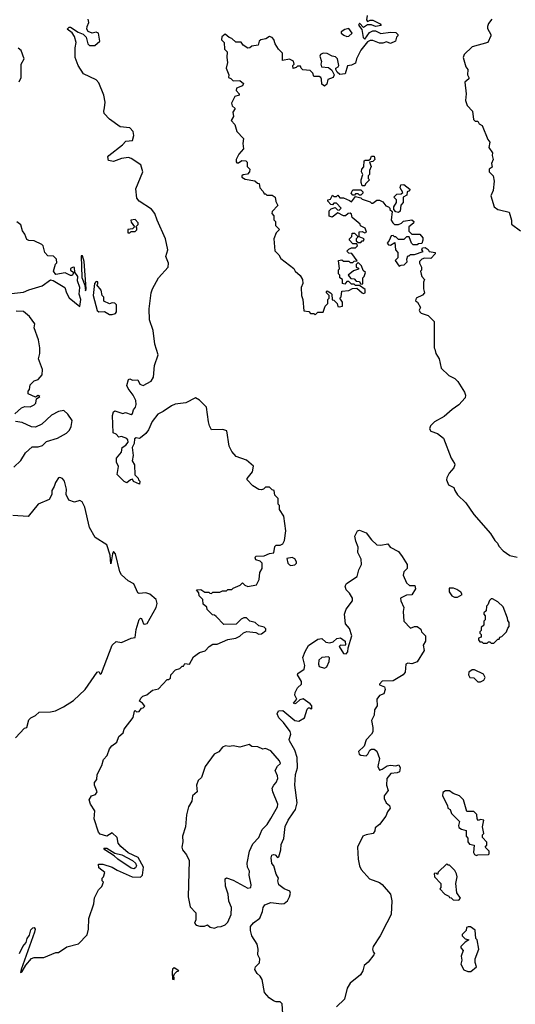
# Model space of a CAD drawing. Extents: x 2494106 to 2685573, y 758056 to 915185.
# Tile 279 of 507: x 2598906 to 2602595, y 857586 to 864905. Entities that reach past the tile are written whole.
import ezdxf

# ---------------------------------------------------------------- set-up
doc = ezdxf.new("R2010")
doc.units = 0

msp = doc.modelspace()

# ---------------------------------------------------------------- linework, layer by layer
at = {"layer": '0CON05XD'}
for points in [[(2601493, 864937), (2601487.5, 864905), (2601495, 864892.5), (2601515, 864902.5), (2601535, 864902.5), (2601590, 864875), (2601597, 864863), (2601553.3, 864853.3), (2601525, 864867.5), (2601495, 864867.5), (2601465, 864847.5), (2601435, 864880), (2601427.5, 864865), (2601451.7, 864831.7), (2601463, 864773), (2601475, 864760), (2601510.7, 864809.3), (2601535, 864822.5), (2601555, 864822.5), (2601595, 864802.5), (2601665, 864812.5), (2601705, 864810), (2601720, 864795), (2601720, 864785), (2601710, 864775), (2601702.5, 864745), (2601665, 864727.5), (2601635, 864740), (2601609.3, 864730.7), (2601585, 864730), (2601535, 864750), (2601515, 864750), (2601495, 864740), (2601445, 864677.5), (2601412.5, 864615), (2601405, 864582.5), (2601375, 864566.7)], [(2600485.6, 861695), (2600465.9, 861735.9), (2600448.5, 861848.5), (2600418, 861858), (2600335, 861856.7), (2600319.2, 861885), (2600311.9, 861915), (2600295.5, 862025), (2600245, 862077.8), (2600215, 862093.1), (2600142.5, 862057.5), (2600063.7, 862046.3), (2600035, 862035.7), (2599975, 861992), (2599935, 861972), (2599891.3, 861918.7), (2599864.2, 861855.8), (2599845, 861830), (2599805, 861797.5), (2599795, 861792.5), (2599773.6, 861796.4), (2599761.7, 861788.3), (2599757.5, 861755), (2599743.3, 861725), (2599750, 861665), (2599742.5, 861625), (2599760, 861595), (2599763, 861523), (2599788.3, 861498.3), (2599790, 861485), (2599800, 861475), (2599798.3, 861451.7), (2599753.3, 861473.3), (2599745, 861490), (2599730, 861485), (2599705, 861462.5), (2599685, 861472.5), (2599632.5, 861525), (2599642.5, 861585), (2599627.5, 861615), (2599627.5, 861645), (2599665, 861690), (2599670, 861725), (2599696.4, 861743.6), (2599712.5, 861765), (2599711.7, 861781.7), (2599703, 861793), (2599665, 861806.7), (2599643, 861803), (2599625, 861823.3), (2599603.3, 861835), (2599596, 861964), (2599605, 861990), (2599615, 861996.7), (2599673, 861977), (2599695, 861986.2), (2599735, 861970.8), (2599745, 861976.7), (2599754, 862005), (2599768, 862025), (2599774, 862045), (2599771.2, 862075), (2599750, 862115), (2599712.7, 862162.7), (2599704.7, 862184.7), (2599715, 862230), (2599725, 862236.7), (2599746.4, 862226.4), (2599785, 862228), (2599800, 862195), (2599825, 862186.2), (2599885, 862218.8), (2599902.7, 862247.3), (2599909.2, 862335), (2599937.5, 862415), (2599912.4, 862492.4), (2599899.4, 862595), (2599873.6, 862675), (2599871.1, 862755), (2599885.8, 862875), (2599894, 862905), (2599940, 862985), (2600010.8, 863065), (2600014, 863095), (2599993.8, 863145), (2600008.8, 863195), (2599992.7, 863277.3), (2599929.1, 863415), (2599912.1, 863465), (2599887.1, 863497.1), (2599795, 863555.6), (2599778.5, 863578.5), (2599771.9, 863648.1), (2599823.6, 863773.6), (2599808.8, 863825), (2599735, 863874.2), (2599715, 863881.4), (2599665, 863873.1), (2599605, 863850.8), (2599567.5, 863857.5), (2599563.3, 863885), (2599570, 863895), (2599672, 863975), (2599697, 864003), (2599745, 864006.7), (2599755.6, 864044.4), (2599750, 864075), (2599725, 864101.4), (2599655, 864109.2), (2599576, 864165), (2599535, 864207.5), (2599532.5, 864225), (2599538.8, 864248.8), (2599541.7, 864291.7), (2599532.9, 864345), (2599495, 864436.2), (2599475, 864458), (2599382.3, 864502.3), (2599341.2, 864565), (2599320, 864625), (2599318.8, 864695), (2599326.2, 864735), (2599315, 864780), (2599296.4, 864806.4), (2599260, 864835), (2599275, 864850), (2599285, 864850), (2599341.7, 864811.7), (2599378.3, 864798.3), (2599400, 864775), (2599412.5, 864725), (2599425, 864713.3), (2599465.9, 864714.1), (2599502.5, 864745), (2599492.5, 864805), (2599475, 864812.5), (2599445, 864803.8), (2599415, 864817.5), (2599406.7, 864835), (2599407.5, 864855), (2599420, 864885), (2599415, 864910)], [(2602420.3, 864909.7), (2602395, 864877.5), (2602386.7, 864855), (2602388.3, 864838.3), (2602412.5, 864795), (2602412.5, 864785), (2602390, 864735), (2602275, 864702.5), (2602215, 864647.5), (2602207.5, 864625), (2602227.5, 864555), (2602242.5, 864535), (2602240, 864495), (2602250, 864475), (2602250, 864465), (2602218.3, 864441.7), (2602230, 864355), (2602223.6, 864303.6), (2602237, 864267), (2602276, 864226), (2602283, 864163), (2602295, 864150), (2602315, 864150), (2602325, 864130), (2602348.3, 864118.3), (2602390, 864015), (2602406.2, 863995), (2602397.5, 863955), (2602426.2, 863915), (2602423.3, 863895), (2602431.2, 863865), (2602417.5, 863835), (2602421.7, 863808.3), (2602400, 863795), (2602400, 863775), (2602430, 863745), (2602436.7, 863705), (2602430, 863635), (2602413.3, 863595), (2602436.7, 863515), (2602465, 863493.3), (2602478.3, 863491.7), (2602550, 863475), (2602566.7, 863415), (2602567.5, 863385), (2602632.5, 863335)], [(2601375, 864566.7), (2601347, 864563), (2601328.3, 864501.7), (2601288.3, 864498.3), (2601270, 864515), (2601260, 864535), (2601260, 864545), (2601276.4, 864553.6), (2601282.5, 864565), (2601272.5, 864615), (2601257.7, 864627.7), (2601233, 864633), (2601195, 864653.3), (2601165, 864656.2), (2601145, 864647.5), (2601140, 864635), (2601152.5, 864595), (2601147.5, 864575), (2601152.5, 864555), (2601205, 864550), (2601230, 864530), (2601247.5, 864495), (2601240, 864475), (2601200.7, 864459.3), (2601192, 864425), (2601175, 864411.2), (2601153.8, 864425), (2601153, 864463), (2601146.4, 864476.4), (2601135, 864482.5), (2601095, 864482.5), (2601087, 864507), (2601068.3, 864528.3), (2601013, 864533), (2601000, 864545), (2600995, 864560), (2600975, 864560), (2600965, 864550), (2600942.5, 864542.5), (2600940, 864565), (2600950, 864575), (2600945, 864597.5), (2600915, 864612.5), (2600861.7, 864601.7), (2600862.5, 864655), (2600832.5, 864685), (2600807.5, 864725), (2600798.3, 864758.3), (2600785, 864772), (2600765, 864780), (2600737, 864763), (2600700, 864755), (2600687.5, 864745), (2600680, 864715), (2600633, 864707), (2600620, 864695), (2600605, 864692.5), (2600570, 864715), (2600555, 864737.5), (2600515, 864737.5), (2600486.2, 864766.2), (2600465, 864773.3), (2600435, 864796.7), (2600411.2, 864778.8), (2600407.5, 864755), (2600427.5, 864735), (2600430, 864685), (2600450, 864665), (2600447.5, 864625), (2600453, 864587), (2600442.5, 864545), (2600462.5, 864495), (2600460, 864475), (2600478.3, 864468.3), (2600495, 864450), (2600545, 864452.5), (2600571.7, 864431.7), (2600565, 864412.5), (2600520, 864395), (2600518.3, 864378.3), (2600540, 864355), (2600540, 864345), (2600507, 864333), (2600483.3, 864285), (2600487.5, 864265), (2600510, 864245), (2600493, 864217), (2600497.5, 864185), (2600480, 864155), (2600506.7, 864125), (2600522.5, 864075), (2600571.7, 864021.7), (2600567.5, 863985), (2600572.5, 863945), (2600537.5, 863905), (2600517.5, 863865), (2600518.3, 863848.3), (2600521.7, 863841.7), (2600535, 863840), (2600560.7, 863859.3), (2600590, 863855), (2600600, 863845), (2600600, 863815), (2600620, 863795), (2600617.5, 863775), (2600603, 863757), (2600569.3, 863750.7), (2600560, 863745), (2600560, 863735), (2600585, 863720), (2600656.4, 863706.4), (2600675, 863690), (2600688.3, 863688.3), (2600692.5, 863655), (2600718.3, 863628.3), (2600725, 863610), (2600735, 863610), (2600745, 863600), (2600785, 863600), (2600807.5, 863585), (2600813, 863553), (2600827.5, 863525), (2600785, 863480), (2600782.5, 863465), (2600797, 863447), (2600798.3, 863418.3), (2600810, 863405), (2600810, 863375), (2600840, 863345), (2600815, 863320), (2600796.7, 863275), (2600806.4, 863186.4), (2600835, 863157.5), (2600850.5, 863130.5), (2600945.9, 863055.9), (2600957, 863037), (2600993, 863003), (2601010, 862975), (2601012.5, 862945), (2601000, 862915), (2601002.5, 862855), (2601012.5, 862825), (2601021.7, 862741.7), (2601057, 862737), (2601071.7, 862721.7), (2601095, 862720), (2601105, 862710), (2601125, 862730), (2601165, 862730), (2601180, 862775), (2601200, 862795), (2601200, 862825), (2601210, 862835), (2601210, 862855), (2601190, 862875), (2601190, 862885), (2601195, 862890), (2601220, 862875), (2601230, 862865), (2601231.7, 862821.7), (2601245, 862820), (2601270, 862795), (2601273.6, 862773.6), (2601285, 862770), (2601310, 862775), (2601310, 862805), (2601290, 862835), (2601300, 862845), (2601305, 862887.5), (2601355, 862892.5), (2601383, 862907), (2601415, 862910), (2601453.9, 862873.9), (2601465, 862870), (2601477.5, 862875), (2601478.3, 862898.3), (2601435, 862930), (2601405, 862930), (2601395, 862940), (2601375, 862940), (2601355, 862960), (2601341.7, 862958.3), (2601325, 862940), (2601310, 862945), (2601310, 862975), (2601290, 862985), (2601290, 863005), (2601280, 863015), (2601280, 863045), (2601287.5, 863052.5), (2601280, 863115), (2601305, 863120), (2601315, 863110), (2601355, 863110), (2601365, 863100), (2601385, 863100), (2601395, 863110), (2601418.3, 863111.7), (2601378.3, 863168.3), (2601355, 863170), (2601340, 863185), (2601355, 863200), (2601375, 863210), (2601405, 863210), (2601420, 863225), (2601415, 863240), (2601385, 863240), (2601360, 863265), (2601360, 863275), (2601377.5, 863292.5), (2601381.7, 863318.3), (2601397, 863317), (2601420, 863295), (2601420, 863285), (2601410, 863275), (2601411.7, 863261.7), (2601425, 863250), (2601445, 863250), (2601455, 863260), (2601465, 863260), (2601470, 863275), (2601431.7, 863291.7), (2601431.7, 863328.3), (2601455, 863330), (2601475, 863320), (2601487.5, 863325), (2601476.4, 863356.4), (2601441.7, 863371.7), (2601440, 863385), (2601380, 863435), (2601375, 863460), (2601367, 863467), (2601350, 863465), (2601331.7, 863448.3), (2601315, 863447.5), (2601275, 863470), (2601231.7, 863438.3), (2601210, 863445), (2601210, 863485), (2601225, 863500), (2601255, 863510), (2601271.7, 863491.7), (2601285, 863490), (2601300, 863505), (2601265, 863540), (2601245, 863540), (2601235, 863530), (2601221.7, 863531.7), (2601200, 863555), (2601200, 863565), (2601218.3, 863571.7), (2601235, 863600), (2601245, 863590), (2601265, 863590), (2601275, 863600), (2601290, 863580), (2601315, 863580), (2601361.7, 863561.7), (2601375, 863550), (2601405, 863590), (2601445, 863580), (2601455, 863570), (2601515, 863550), (2601525, 863540), (2601535, 863540), (2601565, 863562.5), (2601585, 863562.5), (2601610, 863550), (2601631.7, 863521.7), (2601650, 863515), (2601660, 863505), (2601660, 863495), (2601678.3, 863478.3), (2601670, 863415), (2601682.5, 863395), (2601695, 863382.5), (2601725, 863382.5), (2601748.3, 863391.7), (2601763, 863407), (2601825, 863417.5), (2601840, 863405), (2601837, 863393), (2601802.5, 863365), (2601803, 863333), (2601825, 863310), (2601885, 863310), (2601907, 863283), (2601907.5, 863265), (2601898.3, 863241.7), (2601875, 863240), (2601865, 863232.5), (2601835, 863232.5), (2601823, 863243), (2601805, 863290), (2601785, 863290), (2601765, 863270), (2601725, 863270), (2601705, 863290), (2601695, 863290), (2601685, 863300), (2601671.7, 863298.3), (2601657, 863263), (2601640, 863245), (2601651.7, 863231.7), (2601665, 863230), (2601698.3, 863248.3), (2601703.3, 863193.3), (2601720, 863175), (2601720, 863135), (2601700, 863115), (2601731.7, 863071.7), (2601745, 863080), (2601768.3, 863081.7), (2601790, 863105), (2601787.5, 863125), (2601795, 863150), (2601805, 863150), (2601815, 863160), (2601845, 863160), (2601908.3, 863181.7), (2601900, 863195), (2601905, 863210), (2601925, 863212.5), (2601946.4, 863196.4), (2601953, 863183), (2601997.5, 863175), (2601997.5, 863165), (2601965, 863130), (2601918.3, 863131.7), (2601900, 863125), (2601883, 863107), (2601882.5, 863095), (2601897.5, 863065), (2601897, 863043), (2601890, 863035), (2601893, 863013), (2601900, 862995), (2601920, 862975), (2601912.5, 862955), (2601912.5, 862905), (2601920, 862875), (2601903.6, 862856.4), (2601857.5, 862835), (2601852.5, 862815), (2601867.5, 862805), (2601890, 862765), (2601880, 862745), (2601883.6, 862733.6), (2601895, 862723.3), (2601946.1, 862706.1), (2601991.7, 862661.7), (2601990, 862465), (2601997, 862457), (2602002.5, 862425), (2602027.5, 862385), (2602042.5, 862315), (2602100.7, 862260.7), (2602145, 862237.5), (2602166.4, 862216.4), (2602217.1, 862137.1), (2602224, 862115), (2602222, 862095), (2602175, 862041.9), (2602125, 862007.5), (2602065.4, 861954.6), (2601994.3, 861915), (2601963.1, 861885), (2601955.8, 861865), (2601966.8, 861846.8), (2602015, 861828.1), (2602060, 861795), (2602118.1, 861645), (2602141.2, 861605), (2602143.8, 861595), (2602136.2, 861575), (2602103.8, 861535), (2602085, 861500), (2602083.8, 861485), (2602096.4, 861446.4), (2602137.3, 861427.3), (2602144.4, 861404.4), (2602165, 861372.5), (2602226.7, 861315), (2602285, 861227.5), (2602410, 861085), (2602442.5, 861035), (2602462.5, 861015), (2602471.2, 860991.2), (2602505, 860957.5), (2602555, 860923.3), (2602609.3, 860909.3)], [(2601340.7, 864780.7), (2601355, 864782.5), (2601380, 864805), (2601355, 864840), (2601325, 864832.5), (2601300, 864815), (2601300, 864805), (2601319.3, 864789.3), (2601340.7, 864780.7)], [(2598903, 864443), (2598916.7, 864475), (2598916.7, 864575), (2598938.8, 864615), (2598917.5, 864675), (2598895, 864692.5)], [(2601475, 863670), (2601455, 863670), (2601446.7, 863695), (2601446.7, 863715), (2601460, 863755), (2601450, 863775), (2601452.5, 863795), (2601467.5, 863812.5), (2601470, 863855), (2601478.3, 863861.7), (2601505, 863860), (2601518.3, 863871.7), (2601525, 863890), (2601545, 863890), (2601550, 863865), (2601535, 863850), (2601510, 863845), (2601522.5, 863815), (2601510, 863785), (2601510, 863755), (2601500, 863745), (2601500, 863725), (2601510, 863715), (2601480, 863685), (2601475, 863670)], [(2601445, 863600), (2601435, 863600), (2601425, 863610), (2601405, 863610), (2601398.3, 863601.7), (2601385, 863600), (2601372.5, 863615), (2601385, 863640), (2601445, 863640), (2601460, 863625), (2601460, 863615), (2601445, 863600)], [(2601725, 863472.5), (2601705, 863477.5), (2601690, 863495), (2601690, 863515), (2601710, 863545), (2601710, 863565), (2601690, 863585), (2601713, 863607), (2601745, 863610), (2601758.3, 863621.7), (2601737.5, 863655), (2601741.7, 863678.3), (2601765, 863680), (2601810, 863645), (2601806.4, 863633.6), (2601790, 863625), (2601788.3, 863601.7), (2601760, 863585), (2601760, 863545), (2601743, 863527), (2601738.8, 863481.2), (2601725, 863472.5)], [(2598975, 862896), (2599073.9, 862926.1), (2599135, 862972.5), (2599155, 862967.5), (2599242.5, 862915), (2599254.1, 862874.1), (2599275, 862837.5), (2599355, 862772.5), (2599361.4, 862825), (2599349.4, 862865), (2599354, 862915), (2599336.2, 862965), (2599340, 862995), (2599317.5, 863027.5), (2599315, 863062.5), (2599303.6, 863066.4), (2599283.3, 863055), (2599283.6, 863043.6), (2599310, 863025), (2599296.7, 863003.3), (2599283.6, 863003.6), (2599245, 863022.5), (2599175, 863010), (2599157.5, 863035), (2599173, 863087), (2599181.7, 863098.3), (2599180, 863125), (2599157, 863147), (2599115, 863150), (2599093.9, 863173.9), (2599080, 863225), (2599070, 863235), (2599015, 863260), (2598975, 863262.5), (2598960.7, 863270.7), (2598945, 863310), (2598927.5, 863335), (2598915, 863380), (2598885, 863402.5)], [(2599725, 863320), (2599735, 863330), (2599765, 863330), (2599777, 863343), (2599777, 863357), (2599770, 863365), (2599787, 863383), (2599787.5, 863395), (2599765, 863420), (2599732.5, 863415), (2599735, 863400), (2599760, 863365), (2599745, 863350), (2599710, 863345), (2599711.7, 863321.7), (2599725, 863320)], [(2599395, 862890), (2599400, 862905), (2599387, 863107), (2599375, 863150), (2599365, 863150), (2599369.3, 862989.3), (2599391.7, 862931.7), (2599395, 862890)], [(2601455, 862940), (2601460, 862945), (2601460, 862985), (2601470, 862995), (2601480, 863025), (2601461.7, 863041.7), (2601450, 863075), (2601425, 863100), (2601410, 863085), (2601410, 863065), (2601428.3, 863058.3), (2601428.3, 863051.7), (2601391.7, 863038.3), (2601350, 863005), (2601371.7, 862981.7), (2601395, 862980), (2601411.7, 862961.7), (2601435, 862960), (2601441.7, 862941.7), (2601455, 862940)], [(2599595, 862712.5), (2599618.3, 862721.7), (2599627, 862733), (2599627.5, 862785), (2599615, 862797.5), (2599595, 862800), (2599575, 862792.5), (2599533.6, 862813.6), (2599531.7, 862841.7), (2599520, 862855), (2599512.5, 862895), (2599480, 862935), (2599487.5, 862942.5), (2599487, 862957), (2599475, 862960), (2599462.5, 862945), (2599452.9, 862855), (2599482.3, 862742.3), (2599495, 862732.5), (2599537, 862737), (2599575, 862712.5), (2599595, 862712.5)], [(2598845, 862868.8), (2598935, 862880), (2598975, 862896)], [(2598870, 861975), (2598919.3, 862020.7), (2598945, 862030), (2598985, 862026.7), (2599015, 862043.3), (2599026.7, 862055), (2599032.5, 862087.5), (2599057.5, 862105), (2599045, 862112.5), (2599025, 862100), (2598970, 862125), (2598970, 862145), (2598980, 862155), (2598985, 862190), (2599015, 862220), (2599045, 862230), (2599072.5, 862265), (2599076.7, 862305), (2599047.5, 862385), (2599057.5, 862425), (2599057.5, 862465), (2599047.5, 862525), (2599013.6, 862613.6), (2599020, 862645), (2598979.5, 862699.5), (2598935.9, 862735.9), (2598879.5, 862739.5)], [(2598861.7, 861578.3), (2598915, 861627.5), (2598950, 861685), (2599000.5, 861729.5), (2599045, 861730), (2599075, 861740), (2599105, 861768.8), (2599186.8, 861793.2), (2599255, 861832), (2599278, 861855), (2599289.1, 861880.9), (2599295.8, 861925), (2599263.9, 861973.9), (2599235, 862000), (2599195, 861993.3), (2599143.9, 861966.1), (2599072.3, 861897.7), (2599025, 861876.2), (2598995, 861878.8), (2598925, 861910), (2598875, 861917.5)], [(2598905, 857963.3), (2598930, 858015), (2598954.2, 858045), (2598961.2, 858075), (2598979.2, 858100.8), (2598989.1, 858140.9), (2599004.5, 858155.5), (2599015, 858156.7), (2599020.8, 858145), (2599017.2, 858122.8), (2598916.7, 857845), (2598913.3, 857823.3), (2598925, 857830), (2598952.5, 857877.5), (2598995, 857926.2), (2599015, 857933.3), (2599085, 857933.3), (2599175, 857972.5), (2599195, 857972.5), (2599256.4, 858013.6), (2599345, 858036.7), (2599408.3, 858101.7), (2599417.5, 858145), (2599420, 858225), (2599457, 858333), (2599463, 858377), (2599493, 858437), (2599517, 858463), (2599530, 858495), (2599520, 858505), (2599520, 858525), (2599530, 858535), (2599540, 858565), (2599495, 858600), (2599491.7, 858628.3), (2599525, 858627.5), (2599595, 858606), (2599632.3, 858582.3), (2599744.3, 858534.3), (2599805, 858531.2), (2599820, 858545), (2599828.8, 858605), (2599788, 858678), (2599713.4, 858713.4), (2599658.9, 858758.9), (2599638.8, 858785), (2599632.5, 858825), (2599595, 858860), (2599555, 858836.2), (2599505, 858851.2), (2599492, 858865), (2599461.2, 858965), (2599466.7, 859025), (2599433.3, 859075), (2599423, 859107), (2599440, 859135), (2599470, 859145), (2599482.5, 859165), (2599462.5, 859215), (2599462.5, 859235), (2599481.7, 859258.3), (2599482.5, 859295), (2599517.7, 859362.3), (2599531.2, 859405), (2599556.2, 859435), (2599574.3, 859485.7), (2599592.3, 859507.7), (2599630, 859535), (2599643.9, 859576.1), (2599676.1, 859603.9), (2599685, 859632.5), (2599750.7, 859719.3), (2599760, 859765), (2599765, 859770), (2599775, 859760), (2599795, 859762.5), (2599811.7, 859788.3), (2599825, 859790), (2599837, 859803), (2599820, 859825), (2599798.3, 859838.3), (2599807, 859863), (2599823, 859877), (2599853, 859887), (2599895, 859922.5), (2599939.3, 859930.7), (2600005, 860000), (2600015, 860000), (2600028.3, 860011.7), (2600030, 860035), (2600065, 860072.5), (2600097, 860083), (2600115, 860100), (2600125, 860100), (2600135, 860120), (2600170, 860115), (2600200.7, 860169.3), (2600245, 860202.5), (2600286.1, 860213.9), (2600317.5, 860245), (2600345, 860262.5), (2600375, 860263.3), (2600455, 860296.7), (2600515, 860307.5), (2600545, 860322.5), (2600571.7, 860348.3), (2600596.4, 860356.4), (2600665, 860350), (2600685, 860337.5), (2600705, 860340), (2600737.5, 860365), (2600737, 860377), (2600725, 860390), (2600685, 860400), (2600660, 860425), (2600620, 860435), (2600595, 860460), (2600575, 860460), (2600555, 860450), (2600517, 860413), (2600425, 860410), (2600368.3, 860468.3), (2600355, 860480), (2600341.7, 860481.7), (2600301.7, 860521.7), (2600298.3, 860538.3), (2600271.7, 860561.7), (2600270, 860595), (2600243, 860623), (2600240, 860645), (2600222.5, 860667.5), (2600255, 860670), (2600285, 860650), (2600315, 860650), (2600321.7, 860641.7), (2600335, 860640), (2600345, 860650), (2600395, 860650), (2600415, 860660), (2600445, 860660), (2600455, 860670), (2600485, 860670), (2600495, 860680), (2600548.3, 860701.7), (2600565, 860720), (2600581.7, 860701.7), (2600605, 860692.5), (2600670, 860705), (2600687.5, 860745), (2600693, 860797), (2600710, 860825), (2600710, 860865), (2600695, 860880), (2600665, 860890), (2600660, 860905), (2600663.3, 860916.7), (2600725, 860920), (2600765, 860937.5), (2600798.3, 860941.7), (2600805, 860990), (2600815, 861000), (2600845, 861000), (2600865, 861010), (2600876.1, 861033.9), (2600887.5, 861105), (2600872.5, 861215), (2600840, 861265), (2600840, 861295), (2600830, 861305), (2600830, 861345), (2600805, 861370), (2600800, 861405), (2600785, 861410), (2600765, 861430), (2600735, 861430), (2600720, 861415), (2600705, 861410), (2600685, 861413.3), (2600640.7, 861440.7), (2600600, 861485), (2600600, 861495), (2600640, 861545), (2600645.5, 861585.5), (2600595, 861630.8), (2600518.5, 861658.5), (2600485.6, 861695)], [(2598875, 859567.5), (2598941.7, 859638.3), (2598960, 859645), (2598975, 859700), (2598990, 859715), (2599025, 859732.5), (2599051.7, 859758.3), (2599135, 859760), (2599171.7, 859768.3), (2599233.6, 859796.4), (2599306.1, 859843.9), (2599393.9, 859926.1), (2599483.3, 860055), (2599495, 860060), (2599505, 860040), (2599515, 860047.5), (2599595, 860256.7), (2599625, 860282.5), (2599665, 860276.7), (2599735, 860308.8), (2599765, 860314), (2599773.3, 860373.3), (2599795, 860445.8), (2599805, 860456), (2599813.8, 860453.8), (2599826.7, 860415), (2599835, 860410.8), (2599855, 860416.7), (2599921.2, 860535), (2599930, 860565), (2599922.9, 860595), (2599875, 860635.5), (2599845, 860645.6), (2599795, 860640), (2599786.7, 860645), (2599755, 860711.4), (2599714.2, 860734.2), (2599665, 860777.5), (2599652, 860802), (2599619.2, 860935), (2599605, 860952.5), (2599596.7, 860935), (2599585, 860860), (2599578.8, 860925), (2599555, 861002.5), (2599467, 861057), (2599425, 861130), (2599391.4, 861281.4), (2599371.2, 861321.2), (2599355, 861330), (2599315, 861318.5), (2599273.3, 861333.3), (2599252.2, 861375), (2599254, 861415), (2599238.8, 861475), (2599225, 861493.8), (2599205, 861502.5), (2599195, 861500), (2599172, 861465), (2599164, 861435), (2599146.2, 861405), (2599146.7, 861375), (2599125, 861337.5), (2599045, 861303.3), (2598968.3, 861211.7), (2598855, 861220)], [(2600863.8, 857515), (2600859.3, 857589.3), (2600845, 857605.7), (2600815, 857604.4), (2600795, 857611.1), (2600762.2, 857635), (2600729.5, 857675), (2600710.3, 857770.3), (2600695.4, 857795.4), (2600673.1, 857815), (2600657.5, 857845), (2600661.2, 857865), (2600690, 857895), (2600692.5, 857925), (2600678.8, 857955), (2600680.8, 857995), (2600674.2, 858034.2), (2600634, 858095), (2600623.8, 858135), (2600623.3, 858165), (2600647, 858193), (2600693.6, 858226.4), (2600714, 858275), (2600718, 858305), (2600731.2, 858325), (2600775, 858341.9), (2600855, 858332.5), (2600875, 858336.7), (2600899.4, 858355), (2600915.5, 858385), (2600922.9, 858412.9), (2600917.6, 858427.6), (2600875, 858444.3), (2600834, 858475), (2600827.5, 858505), (2600832.5, 858525), (2600814.1, 858554.1), (2600797.5, 858615), (2600783.6, 858633.6), (2600776.7, 858675), (2600783.3, 858695), (2600795, 858700), (2600807.3, 858697.3), (2600825, 858677.5), (2600835, 858682.5), (2600850, 858735), (2600852.5, 858775), (2600871.7, 858818.3), (2600882.6, 858907.4), (2600904.3, 858955), (2600941.4, 859008.6), (2600958.9, 859035), (2600970.5, 859085), (2600954.4, 859215), (2600959.4, 859295), (2600973.3, 859345), (2600970.3, 859420.3), (2600952.9, 859475), (2600913.8, 859545), (2600911.2, 859555), (2600924, 859595), (2600920, 859615), (2600870.7, 859680.7), (2600833.8, 859715), (2600822.5, 859745), (2600833, 859767), (2600865, 859770), (2600955, 859696.7), (2600985, 859691.2), (2601025, 859716.7), (2601045, 859780), (2601055, 859790), (2601065, 859790), (2601075, 859780), (2601080, 859785), (2601080, 859805), (2601069.3, 859819.3), (2601015, 859856), (2600991.7, 859848.3), (2600965, 859823.8), (2600955, 859820), (2600943.3, 859825), (2600970, 859855), (2600954, 859885), (2600957.5, 859905), (2600975, 859937.5), (2601004.2, 859965.8), (2601004, 859985), (2600974.2, 860035.8), (2600976.7, 860045), (2601023.3, 860076.7), (2601027.8, 860105), (2601012.5, 860165), (2601031.3, 860208.7), (2601055, 860254), (2601125, 860301.4), (2601154.1, 860304.1), (2601185, 860278.8), (2601215, 860274.3), (2601239.7, 860280.3), (2601267.5, 860305), (2601295, 860310), (2601328.8, 860285), (2601331.7, 860258.3), (2601327.5, 860252.5), (2601293.9, 860256.1), (2601283.8, 860245), (2601315, 860193.3), (2601335, 860192.5), (2601347.5, 860205), (2601350, 860235), (2601377.5, 860325), (2601360, 860380), (2601331.2, 860415), (2601324.2, 860485.8), (2601335, 860522.5), (2601382.5, 860585), (2601382.5, 860605), (2601361.2, 860641.2), (2601335, 860667.5), (2601328.8, 860695), (2601337.5, 860715), (2601417.5, 860765), (2601431.2, 860815), (2601450, 860855), (2601446.7, 860895), (2601423.3, 860945), (2601426.2, 860985), (2601407.7, 861027.7), (2601400, 861065), (2601420, 861105), (2601435, 861110), (2601485, 861090), (2601525, 861037.5), (2601565, 861002.5), (2601595, 861000), (2601645, 861010), (2601662.5, 860985), (2601725, 860952.5), (2601753.8, 860915), (2601790, 860855), (2601790, 860825), (2601765, 860800), (2601760, 860775), (2601785, 860720), (2601808.3, 860698.3), (2601848.3, 860698.3), (2601852.5, 860675), (2601825, 860630), (2601785, 860627.5), (2601740, 860605), (2601742.5, 860585), (2601764.2, 860535), (2601760, 860505), (2601764, 860435), (2601815, 860382.5), (2601845, 860393.3), (2601865, 860393.3), (2601892.5, 860375), (2601897.5, 860355), (2601926.1, 860326.1), (2601925.6, 860285), (2601910, 860255), (2601915.8, 860215.8), (2601865, 860132.5), (2601825, 860117.5), (2601795, 860122.5), (2601780, 860115), (2601775.7, 860055), (2601760, 860035), (2601685, 859990.8), (2601605, 859987.5), (2601583, 859967), (2601585, 859960), (2601622.5, 859945), (2601626.7, 859926.7), (2601616.2, 859893.8), (2601585, 859881.2), (2601564.2, 859855), (2601566.2, 859803.8), (2601546.7, 859775), (2601543.3, 859735), (2601524.2, 859695), (2601535.7, 859645), (2601535, 859612.5), (2601525.8, 859594.2), (2601485, 859552.5), (2601470, 859505), (2601426.7, 859465), (2601433.3, 859445), (2601445, 859438.8), (2601485, 859433.3), (2601497.5, 859445), (2601513.3, 859475), (2601525, 859483.3), (2601545, 859483.3), (2601565, 859467.5), (2601583.6, 859413.6), (2601571.2, 859355), (2601585, 859327.5), (2601605, 859333.3), (2601642.3, 859357.7), (2601665, 859363.3), (2601705, 859360), (2601727, 859367), (2601736.7, 859345), (2601733.3, 859315), (2601715, 859306.2), (2601668.8, 859301.2), (2601637.5, 859265), (2601636.7, 859215), (2601647.5, 859175), (2601620, 859135), (2601618, 859115), (2601633.3, 859085), (2601657.5, 859065), (2601662.5, 859045), (2601643, 859017), (2601631.4, 858985), (2601585, 858923.3), (2601551.2, 858898.8), (2601550, 858875), (2601536, 858855), (2601484.3, 858845.7), (2601461.2, 858835), (2601419.4, 858755), (2601425.6, 858665), (2601434.4, 858615), (2601447.9, 858587.9), (2601509.4, 858519.4), (2601585, 858490.6), (2601605, 858477.1), (2601665.5, 858405), (2601676.5, 858355), (2601670.5, 858255), (2601638.1, 858191.9), (2601588.9, 858095), (2601538, 858015), (2601532, 857995), (2601536.4, 857976.4), (2601547.5, 857965), (2601542.5, 857955), (2601499.5, 857900.5), (2601469.2, 857875), (2601461.2, 857835), (2601443.3, 857805), (2601365, 857743.8), (2601343.6, 857705), (2601322.5, 857625), (2601265, 857567.5)], [(2600925, 860847.5), (2600955, 860853.3), (2600966.7, 860865), (2600967.5, 860875), (2600955, 860897.5), (2600935, 860907.5), (2600895, 860900), (2600902.5, 860865), (2600913.6, 860853.6), (2600925, 860847.5)], [(2602165, 860612.5), (2602198.3, 860631.7), (2602189.3, 860649.3), (2602160.7, 860670.7), (2602135, 860680), (2602101.7, 860678.3), (2602103, 860653), (2602123.6, 860623.6), (2602143, 860613), (2602165, 860612.5)], [(2602435, 860270), (2602465, 860300), (2602475, 860300), (2602480, 860315), (2602495, 860320), (2602530, 860355), (2602538.3, 860381.7), (2602550, 860395), (2602550, 860425), (2602538.3, 860438.3), (2602537, 860457), (2602505, 860540), (2602465, 860577.5), (2602425, 860600), (2602415, 860600), (2602401.7, 860588.3), (2602390, 860555), (2602380, 860545), (2602378.3, 860511.7), (2602360, 860495), (2602360, 860485), (2602370, 860475), (2602370, 860445), (2602360, 860435), (2602360, 860405), (2602341.7, 860388.3), (2602340, 860365), (2602330, 860355), (2602330, 860345), (2602340, 860335), (2602340, 860315), (2602321.7, 860308.3), (2602320, 860295), (2602331.7, 860281.7), (2602345, 860280), (2602355, 860270), (2602385, 860270), (2602395, 860280), (2602405, 860280), (2602415, 860270), (2602435, 860270)], [(2601175, 860084), (2601191.2, 860095), (2601210, 860135), (2601211.7, 860161.7), (2601205, 860170), (2601155, 860163.3), (2601133.3, 860145), (2601130, 860115), (2601135, 860097.5), (2601175, 860084)], [(2602335, 859982.5), (2602360, 859995), (2602370, 860015), (2602359.3, 860039.3), (2602291.7, 860071.7), (2602275, 860072.5), (2602250, 860055), (2602247.5, 860035), (2602257.5, 860015), (2602285, 860012.5), (2602315, 859982.5), (2602335, 859982.5)], [(2600355, 858152.5), (2600378.3, 858161.7), (2600406.4, 858163.6), (2600435, 858177.5), (2600455, 858197.5), (2600480, 858255), (2600483.3, 858305), (2600463.6, 858353.6), (2600457.5, 858405), (2600437.5, 858465), (2600435, 858520), (2600445, 858526.7), (2600495, 858508.8), (2600605, 858450), (2600627.5, 858455), (2600630, 858475), (2600613.3, 858545), (2600616.1, 858576.1), (2600602.5, 858605), (2600598.8, 858635), (2600617.5, 858725), (2600641.2, 858778.8), (2600686.2, 858825), (2600710, 858885), (2600747.3, 858922.7), (2600775, 858966.7), (2600824, 859055), (2600827, 859073), (2600790, 859165), (2600786.4, 859193.6), (2600796.7, 859215), (2600816.2, 859235), (2600826.7, 859265), (2600826.2, 859285), (2600806.7, 859325), (2600824.2, 859355.8), (2600846.7, 859375), (2600838.8, 859395), (2600775, 859470), (2600735, 859487.5), (2600717, 859483), (2600679.3, 859499.3), (2600635, 859502.5), (2600615, 859517.5), (2600545, 859497.5), (2600495, 859506.7), (2600465, 859502.5), (2600437, 859507), (2600415, 859497.5), (2600387.3, 859462.7), (2600354.1, 859445.9), (2600287.5, 859355), (2600258.8, 859271.2), (2600235, 859250), (2600222.5, 859215), (2600226.7, 859165), (2600193, 859137), (2600187.5, 859095), (2600162.5, 859055), (2600146.7, 858995), (2600140, 858905), (2600117.5, 858835), (2600120, 858795), (2600113.3, 858755), (2600118.8, 858735), (2600147, 858697), (2600166.7, 858655), (2600161.2, 858385), (2600175, 858310), (2600217.5, 858265), (2600217.5, 858215), (2600208.3, 858188.3), (2600220, 858175), (2600247, 858167), (2600281.7, 858168.3), (2600305, 858177.5), (2600325, 858160), (2600355, 858152.5)], [(2602305, 858692.5), (2602315, 858697.5), (2602395, 858700), (2602400, 858705), (2602400, 858725), (2602370, 858755), (2602381.7, 858768.3), (2602381.7, 858791.7), (2602350, 858825), (2602350, 858845), (2602360, 858855), (2602350, 858905), (2602360, 858955), (2602335, 858960), (2602321.7, 858951.7), (2602310, 858965), (2602308.3, 858998.3), (2602285, 859020), (2602235, 859020), (2602210, 859105), (2602180, 859135), (2602133, 859153), (2602105, 859172.5), (2602075, 859172.5), (2602055, 859160), (2602053, 859137), (2602090, 859065), (2602093, 859043), (2602110, 859035), (2602120, 859005), (2602180, 858945), (2602172.5, 858915), (2602175, 858900), (2602195, 858887.5), (2602228.3, 858878.3), (2602230, 858835), (2602241.7, 858821.7), (2602242.5, 858795), (2602255, 858777.5), (2602288.3, 858768.3), (2602282.5, 858715), (2602290.7, 858700.7), (2602305, 858692.5)], [(2599755, 858594.4), (2599735, 858598.1), (2599636.2, 858665), (2599610, 858690), (2599540, 858735), (2599533.3, 858746.7), (2599555, 858746.7), (2599615, 858710), (2599667.3, 858697.3), (2599745, 858654.2), (2599768.6, 858635), (2599775.7, 858615), (2599768.7, 858601.3), (2599755, 858594.4)], [(2602175, 858360), (2602187.5, 858375), (2602160, 858415), (2602152.5, 858485), (2602162.5, 858535), (2602156.4, 858556.4), (2602145, 858580), (2602105, 858620), (2602095, 858620), (2602085, 858630), (2602021.7, 858568.3), (2602015, 858550), (2602005, 858560), (2601991.7, 858558.3), (2601992.5, 858535), (2602040, 858485), (2602040, 858455), (2602032.5, 858445), (2602070, 858405), (2602100, 858390), (2602105, 858380), (2602118.3, 858378.3), (2602133, 858363), (2602175, 858360)], [(2602265, 857830), (2602306.7, 857865), (2602297, 857897), (2602296.7, 857925), (2602322.5, 857995), (2602310, 858065), (2602300, 858075), (2602297, 858137), (2602261.7, 858161.7), (2602245, 858162.5), (2602231.7, 858158.3), (2602230, 858135), (2602200, 858105), (2602200, 858095), (2602221.7, 858071.7), (2602250, 858065), (2602221.7, 858048.3), (2602190, 858015), (2602190, 858005), (2602207.5, 857985), (2602192.5, 857945), (2602197.5, 857915), (2602190, 857885), (2602211.7, 857841.7), (2602240.7, 857830.7), (2602265, 857830)], [(2600055, 857770), (2600056.1, 857786.1), (2600050, 857795), (2600057.5, 857812.5), (2600075, 857830), (2600090, 857835), (2600055, 857857.5), (2600043, 857847), (2600040, 857825), (2600043.9, 857773.9), (2600055, 857770)]]:
    msp.add_lwpolyline(points, dxfattribs=at)

doc.saveas('drawing.dxf')
